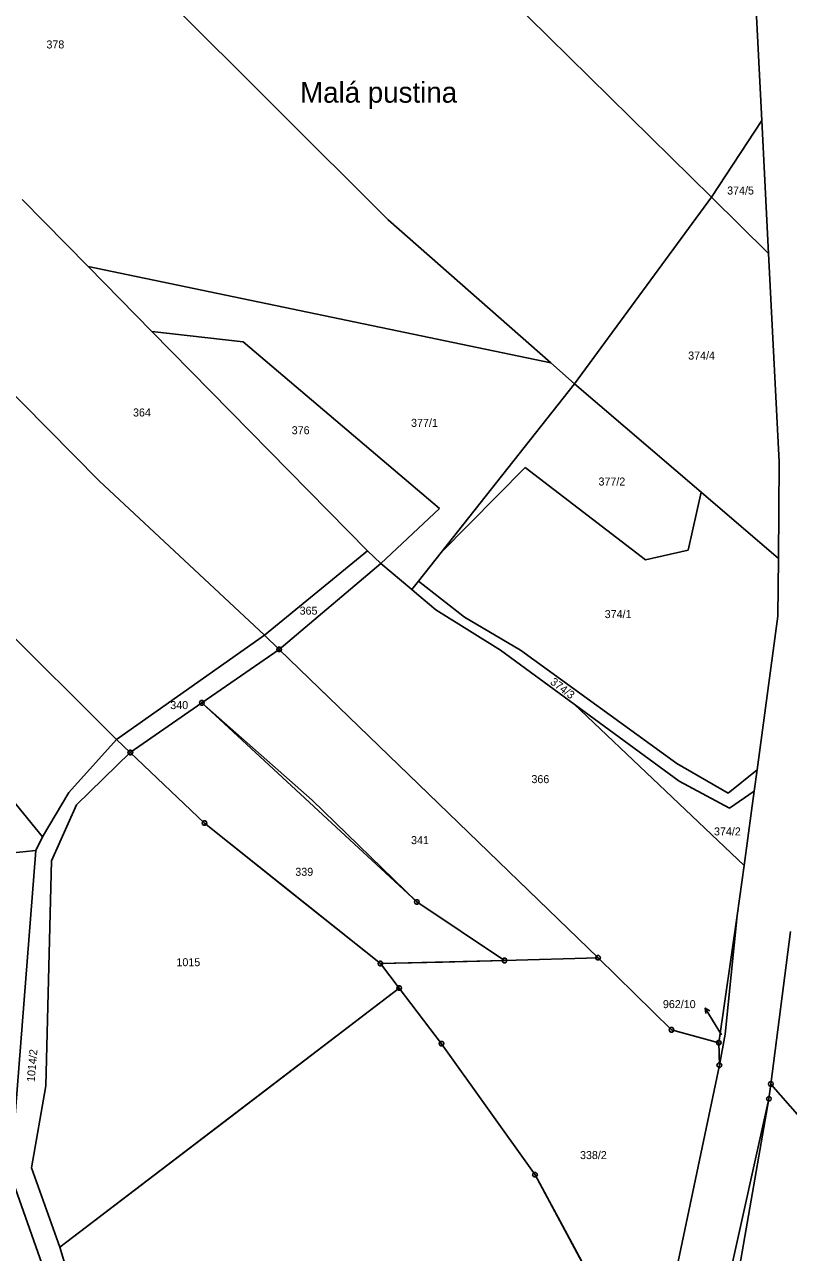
# Model space of a CAD drawing. Extents: x -593358 to -590116, y -1072518 to -1068420.
# Drawn here: x -591893.9 to -591731.6, y -1072084.5 to -1071823.7 of the extents above; entities that cross this region are included whole.
import ezdxf

# ---------------------------------------------------------------- set-up
doc = ezdxf.new("R2010")
doc.units = 0
for name, color, linetype in [('lesy', 7, 'Continuous'), ('Názvosloví', 7, 'Continuous'), ('Parcela KN', 7, 'Continuous'), ('Parcela ZE', 7, 'Continuous'), ('Parcelní číslo', 7, 'Continuous'), ('Vrstva 16', 7, 'Continuous'), ('Vrstva 24', 7, 'Continuous')]:
    doc.layers.add(name, color=color, linetype=linetype)

msp = doc.modelspace()

# ---------------------------------------------------------------- linework, layer by layer
at = {"layer": 'lesy'}
msp.add_line((-591741.01, -1072002.34), (-591777.13, -1071968.05), dxfattribs=at)
for points in [[(-591772.07, -1072021.91), (-591805.93, -1071989.175), (-591839.79, -1071956.44)], [(-591791.93, -1072022.49), (-591810.57, -1072010.05), (-591832.791, -1071988.425), (-591856.24, -1071967.77)], [(-591818.3, -1072023.14), (-591836.99, -1072008.225), (-591855.68, -1071993.31), (-591871.43, -1071978.32)], [(-591814.32, -1072028.36), (-591818.3, -1072023.14), (-591805.115, -1072022.815), (-591791.93, -1072022.49), (-591772.07, -1072021.91), (-591764.27, -1072029.565), (-591756.47, -1072037.22), (-591746.42, -1072039.94)], [(-591760.525, -1072112.35), (-591767.77, -1072100.87), (-591776.61, -1072084.43), (-591785.45, -1072067.99), (-591805.32, -1072040.15), (-591814.32, -1072028.36), (-591850.35, -1072055.87), (-591886.38, -1072083.38)], [(-591662.66, -1072273.48), (-591675.2, -1072248.51), (-591683.44, -1072215.46), (-591686.78, -1072153.88), (-591688.47, -1072137.46), (-591693.58, -1072111.08), (-591702.53, -1072086.16), (-591735.36, -1072048.72)]]:
    msp.add_lwpolyline(points, dxfattribs=at)
at = {"layer": 'Parcela KN'}
for p, q in [((-591737.27, -1071844.12), (-591739.3, -1071803.95)), ((-591747.99, -1071860.35), (-591737.27, -1071844.12)), ((-591735.85, -1071872.32), (-591737.27, -1071844.12)), ((-591777.07, -1071899.99), (-591747.99, -1071860.35)), ((-591733.62, -1071916.59), (-591735.85, -1071872.32)), ((-591805.42, -1071935.84), (-591777.07, -1071899.99)), ((-591733.76, -1071937.13), (-591733.62, -1071916.59)), ((-591842.95, -1071953.38), (-591821.04, -1071935.46)), ((-591821.04, -1071935.46), (-591818.23, -1071938.19)), ((-591810.24, -1071941.94), (-591805.42, -1071935.84)), ((-591818.23, -1071938.19), (-591839.79, -1071956.44)), ((-591818.23, -1071938.19), (-591811.65, -1071943.73)), ((-591733.85, -1071949.36), (-591733.76, -1071937.13)), ((-591811.65, -1071943.73), (-591810.24, -1071941.94)), ((-591800.41, -1071949.57), (-591810.24, -1071941.94)), ((-591811.65, -1071943.73), (-591810.6, -1071944.62)), ((-591810.6, -1071944.62), (-591806.53, -1071948.05)), ((-591806.53, -1071948.05), (-591792.8, -1071956.56)), ((-591788.51, -1071956.55), (-591800.41, -1071949.57)), ((-591738.27, -1071982.03), (-591733.85, -1071949.36)), ((-591874.34, -1071975.55), (-591842.95, -1071953.38)), ((-591842.95, -1071953.38), (-591839.79, -1071956.44)), ((-591856.24, -1071967.77), (-591839.79, -1071956.44)), ((-591839.79, -1071956.44), (-591772.07, -1072021.91)), ((-591792.8, -1071956.56), (-591777.13, -1071968.05)), ((-591755.34, -1071980.63), (-591788.51, -1071956.55)), ((-591890.09, -1071996.21), (-591921.93, -1071957.67)), ((-591856.24, -1071967.77), (-591871.43, -1071978.32)), ((-591810.57, -1072010.05), (-591856.24, -1071967.77)), ((-591741.01, -1072002.34), (-591777.13, -1071968.05)), ((-591777.13, -1071968.05), (-591754.86, -1071984.38)), ((-591884.47, -1071986.78), (-591874.34, -1071975.55)), ((-591871.43, -1071978.32), (-591874.34, -1071975.55)), ((-591882.88, -1071989.46), (-591871.43, -1071978.32)), ((-591871.43, -1071978.32), (-591855.68, -1071993.31)), ((-591744.45, -1071986.92), (-591755.34, -1071980.63)), ((-591738.27, -1071982.03), (-591744.45, -1071986.92)), ((-591738.88, -1071986.5), (-591738.27, -1071982.03)), ((-591754.86, -1071984.38), (-591744.17, -1071990.14)), ((-591890.09, -1071996.21), (-591884.47, -1071986.78)), ((-591744.17, -1071990.14), (-591738.88, -1071986.5)), ((-591739.45, -1071990.73), (-591738.88, -1071986.5)), ((-591888.14, -1072001.31), (-591882.88, -1071989.46)), ((-591741.01, -1072002.34), (-591739.45, -1071990.73)), ((-591855.68, -1071993.31), (-591818.3, -1072023.14)), ((-591891.49, -1071999.15), (-591890.09, -1071996.21)), ((-591915.96, -1072001.49), (-591891.49, -1071999.15)), ((-591896.85, -1072067.99), (-591891.49, -1071999.15)), ((-591889.4, -1072049.1), (-591888.14, -1072001.31)), ((-591742.48, -1072012.94), (-591741.01, -1072002.34)), ((-591791.93, -1072022.49), (-591810.57, -1072010.05)), ((-591746.42, -1072039.94), (-591742.48, -1072012.94)), ((-591745.09, -1072038.12), (-591742.48, -1072012.94)), ((-591731.16, -1072016.3), (-591735.36, -1072048.72)), ((-591791.93, -1072022.49), (-591818.3, -1072023.14)), ((-591772.07, -1072021.91), (-591791.93, -1072022.49)), ((-591756.47, -1072037.22), (-591772.07, -1072021.91)), ((-591818.3, -1072023.14), (-591814.32, -1072028.36)), ((-591814.32, -1072028.36), (-591886.38, -1072083.38)), ((-591814.32, -1072028.36), (-591805.32, -1072040.15)), ((-591746.42, -1072039.94), (-591756.47, -1072037.22)), ((-591746.3, -1072044.73), (-591745.09, -1072038.12)), ((-591805.32, -1072040.15), (-591785.45, -1072067.99)), ((-591746.3, -1072044.73), (-591746.42, -1072039.94)), ((-591760.34, -1072111.52), (-591746.3, -1072044.73)), ((-591735.36, -1072048.72), (-591735.76, -1072051.85)), ((-591702.53, -1072086.16), (-591735.36, -1072048.72)), ((-591892.39, -1072066.5), (-591889.4, -1072049.1)), ((-591735.76, -1072051.85), (-591756.85, -1072146.07)), ((-591750.25, -1072134.58), (-591735.76, -1072051.85)), ((-591886.38, -1072083.38), (-591892.39, -1072066.5)), ((-591896.24, -1072069.74), (-591888.25, -1072092.44)), ((-591785.45, -1072067.99), (-591767.77, -1072100.87)), ((-591886.38, -1072083.38), (-591883.84, -1072091.8))]:
    msp.add_line(p, q, dxfattribs=at)
at = {"layer": 'Parcela ZE'}
for p, q in [((-591816.69, -1071865.17), (-591887.51, -1071794.52)), ((-591806.26, -1071802.88), (-591747.99, -1071860.35)), ((-591880.42, -1071875.1), (-591894.4, -1071860.89)), ((-591747.99, -1071860.35), (-591735.85, -1071872.32)), ((-591782.09, -1071895.55), (-591816.69, -1071865.17)), ((-591866.85, -1071888.9), (-591880.42, -1071875.1)), ((-591880.42, -1071875.1), (-591782.09, -1071895.55)), ((-591914.34, -1071883.9), (-591878.07, -1071920.59)), ((-591847.43, -1071891.12), (-591866.85, -1071888.9)), ((-591821.04, -1071935.46), (-591866.85, -1071888.9)), ((-591805.78, -1071926.52), (-591847.43, -1071891.12)), ((-591777.07, -1071899.99), (-591782.09, -1071895.55)), ((-591777.07, -1071899.99), (-591750.17, -1071923.06)), ((-591805.42, -1071935.84), (-591787.52, -1071917.76)), ((-591787.52, -1071917.76), (-591762.01, -1071937.43)), ((-591878.07, -1071920.59), (-591842.95, -1071953.38)), ((-591752.95, -1071935.37), (-591750.17, -1071923.06)), ((-591750.17, -1071923.06), (-591733.76, -1071937.13)), ((-591818.23, -1071938.19), (-591805.78, -1071926.52)), ((-591762.01, -1071937.43), (-591752.95, -1071935.37)), ((-591874.34, -1071975.55), (-591908.58, -1071941.5))]:
    msp.add_line(p, q, dxfattribs=at)
at = {"layer": 'Vrstva 16'}
for p in [(-591749.298, -1072032.596), (-591745.87, -1072038.24)]:
    msp.add_line(p, (-591747.74, -1072035.16), dxfattribs=at)
msp.add_lwpolyline([(-591749.206, -1072033.71), (-591749.298, -1072032.596), (-591748.351, -1072033.191)], dxfattribs=at)
at = {"layer": 'Vrstva 24'}
for p, q in [((-591839.91, -1071956.44), (-591839.67, -1071956.44)), ((-591856.36, -1071967.77), (-591856.12, -1071967.77)), ((-591871.55, -1071978.32), (-591871.31, -1071978.32)), ((-591855.8, -1071993.31), (-591855.56, -1071993.31)), ((-591810.69, -1072010.05), (-591810.45, -1072010.05)), ((-591792.05, -1072022.49), (-591791.81, -1072022.49)), ((-591772.19, -1072021.91), (-591771.95, -1072021.91)), ((-591818.42, -1072023.14), (-591818.18, -1072023.14)), ((-591814.44, -1072028.36), (-591814.2, -1072028.36)), ((-591756.59, -1072037.22), (-591756.35, -1072037.22)), ((-591805.44, -1072040.15), (-591805.2, -1072040.15)), ((-591746.54, -1072039.94), (-591746.3, -1072039.94)), ((-591746.42, -1072044.73), (-591746.18, -1072044.73)), ((-591735.48, -1072048.72), (-591735.24, -1072048.72)), ((-591735.88, -1072051.85), (-591735.64, -1072051.85)), ((-591785.57, -1072067.99), (-591785.33, -1072067.99))]:
    msp.add_line(p, q, dxfattribs=at)
for points in [[(-591839.64, -1071955.96), (-591839.39, -1071956.14), (-591839.29, -1071956.43), (-591839.39, -1071956.72), (-591839.64, -1071956.9), (-591839.95, -1071956.9), (-591840.2, -1071956.72), (-591840.3, -1071956.43), (-591840.2, -1071956.14), (-591839.95, -1071955.96)], [(-591856.09, -1071967.29), (-591855.84, -1071967.47), (-591855.74, -1071967.76), (-591855.84, -1071968.05), (-591856.09, -1071968.23), (-591856.4, -1071968.23), (-591856.65, -1071968.05), (-591856.75, -1071967.76), (-591856.65, -1071967.47), (-591856.4, -1071967.29)], [(-591871.28, -1071977.84), (-591871.03, -1071978.02), (-591870.93, -1071978.31), (-591871.03, -1071978.6), (-591871.28, -1071978.78), (-591871.59, -1071978.78), (-591871.84, -1071978.6), (-591871.94, -1071978.31), (-591871.84, -1071978.02), (-591871.59, -1071977.84)], [(-591855.53, -1071992.83), (-591855.28, -1071993.01), (-591855.18, -1071993.3), (-591855.28, -1071993.59), (-591855.53, -1071993.77), (-591855.84, -1071993.77), (-591856.09, -1071993.59), (-591856.19, -1071993.3), (-591856.09, -1071993.01), (-591855.84, -1071992.83)], [(-591810.42, -1072009.57), (-591810.17, -1072009.75), (-591810.07, -1072010.04), (-591810.17, -1072010.33), (-591810.42, -1072010.51), (-591810.73, -1072010.51), (-591810.98, -1072010.33), (-591811.08, -1072010.04), (-591810.98, -1072009.75), (-591810.73, -1072009.57)], [(-591818.15, -1072022.66), (-591817.9, -1072022.84), (-591817.8, -1072023.13), (-591817.9, -1072023.42), (-591818.15, -1072023.6), (-591818.46, -1072023.6), (-591818.71, -1072023.42), (-591818.81, -1072023.13), (-591818.71, -1072022.84), (-591818.46, -1072022.66)], [(-591791.78, -1072022.01), (-591791.53, -1072022.19), (-591791.43, -1072022.48), (-591791.53, -1072022.77), (-591791.78, -1072022.95), (-591792.09, -1072022.95), (-591792.34, -1072022.77), (-591792.44, -1072022.48), (-591792.34, -1072022.19), (-591792.09, -1072022.01)], [(-591771.92, -1072021.43), (-591771.67, -1072021.61), (-591771.57, -1072021.9), (-591771.67, -1072022.19), (-591771.92, -1072022.37), (-591772.23, -1072022.37), (-591772.48, -1072022.19), (-591772.58, -1072021.9), (-591772.48, -1072021.61), (-591772.23, -1072021.43)], [(-591814.17, -1072027.88), (-591813.92, -1072028.06), (-591813.82, -1072028.35), (-591813.92, -1072028.64), (-591814.17, -1072028.82), (-591814.48, -1072028.82), (-591814.73, -1072028.64), (-591814.83, -1072028.35), (-591814.73, -1072028.06), (-591814.48, -1072027.88)], [(-591756.32, -1072036.74), (-591756.07, -1072036.92), (-591755.97, -1072037.21), (-591756.07, -1072037.5), (-591756.32, -1072037.68), (-591756.63, -1072037.68), (-591756.88, -1072037.5), (-591756.98, -1072037.21), (-591756.88, -1072036.92), (-591756.63, -1072036.74)], [(-591805.17, -1072039.67), (-591804.92, -1072039.85), (-591804.82, -1072040.14), (-591804.92, -1072040.43), (-591805.17, -1072040.61), (-591805.48, -1072040.61), (-591805.73, -1072040.43), (-591805.83, -1072040.14), (-591805.73, -1072039.85), (-591805.48, -1072039.67)], [(-591746.27, -1072039.46), (-591746.02, -1072039.64), (-591745.92, -1072039.93), (-591746.02, -1072040.22), (-591746.27, -1072040.4), (-591746.58, -1072040.4), (-591746.83, -1072040.22), (-591746.93, -1072039.93), (-591746.83, -1072039.64), (-591746.58, -1072039.46)], [(-591746.15, -1072044.25), (-591745.9, -1072044.43), (-591745.8, -1072044.72), (-591745.9, -1072045.01), (-591746.15, -1072045.19), (-591746.46, -1072045.19), (-591746.71, -1072045.01), (-591746.81, -1072044.72), (-591746.71, -1072044.43), (-591746.46, -1072044.25)], [(-591735.21, -1072048.24), (-591734.96, -1072048.42), (-591734.86, -1072048.71), (-591734.96, -1072049), (-591735.21, -1072049.18), (-591735.52, -1072049.18), (-591735.77, -1072049), (-591735.87, -1072048.71), (-591735.77, -1072048.42), (-591735.52, -1072048.24)], [(-591735.61, -1072051.37), (-591735.36, -1072051.55), (-591735.26, -1072051.84), (-591735.36, -1072052.13), (-591735.61, -1072052.31), (-591735.92, -1072052.31), (-591736.17, -1072052.13), (-591736.27, -1072051.84), (-591736.17, -1072051.55), (-591735.92, -1072051.37)], [(-591785.3, -1072067.51), (-591785.05, -1072067.69), (-591784.95, -1072067.98), (-591785.05, -1072068.27), (-591785.3, -1072068.45), (-591785.61, -1072068.45), (-591785.86, -1072068.27), (-591785.96, -1072067.98), (-591785.86, -1072067.69), (-591785.61, -1072067.51)]]:
    msp.add_lwpolyline(points, close=True, dxfattribs=at)

# ---------------------------------------------------------------- texts
at = {"layer": 'Názvosloví'}
msp.add_text('Malá pustina', height=4.4, dxfattribs=at).set_placement((-591835.366, -1071840.32))
at = {"layer": 'Parcelní číslo'}
for s, height, p in [('378', 1.7, (-591889.251, -1071828.8)), ('374/5', 1.7, (-591744.647, -1071859.82)), ('374/4', 1.7, (-591752.92, -1071894.87)), ('364', 1.7, (-591870.861, -1071906.96)), ('377/1', 1.7, (-591811.792, -1071909.16)), ('376', 1.7, (-591837.141, -1071910.73)), ('377/2', 1.7, (-591771.974, -1071921.62)), ('365', 1.7, (-591835.468, -1071949.04)), ('374/1', 1.7, (-591770.652, -1071949.77)), ('340', 1.7, (-591862.938, -1071969.1)), ('366', 1.7, (-591786.221, -1071984.82)), ('341', 1.7, (-591811.793, -1071997.78)), ('374/2', 1.7, (-591747.434, -1071995.93)), ('339', 1.7, (-591836.378, -1072004.5)), ('1015', 1.7, (-591861.631, -1072023.7)), ('962/10', 0.1, (-591746.098, -1072038.24)), ('338/2', 1.7, (-591775.898, -1072064.66))]:
    msp.add_text(s, height=height, dxfattribs=at).set_placement(p)
for s, rotation, p in [('374/3', 322.63253, (-591782.375, -1071963.615)), ('1014/2', 84.96964, (-591891.759, -1072048.343))]:
    msp.add_text(s, height=1.7, rotation=rotation, dxfattribs=at).set_placement(p)
at = {"layer": 'Vrstva 16'}
msp.add_text('962/10', height=1.7, dxfattribs=at).set_placement((-591758.288, -1072032.6))

doc.saveas('drawing.dxf')
